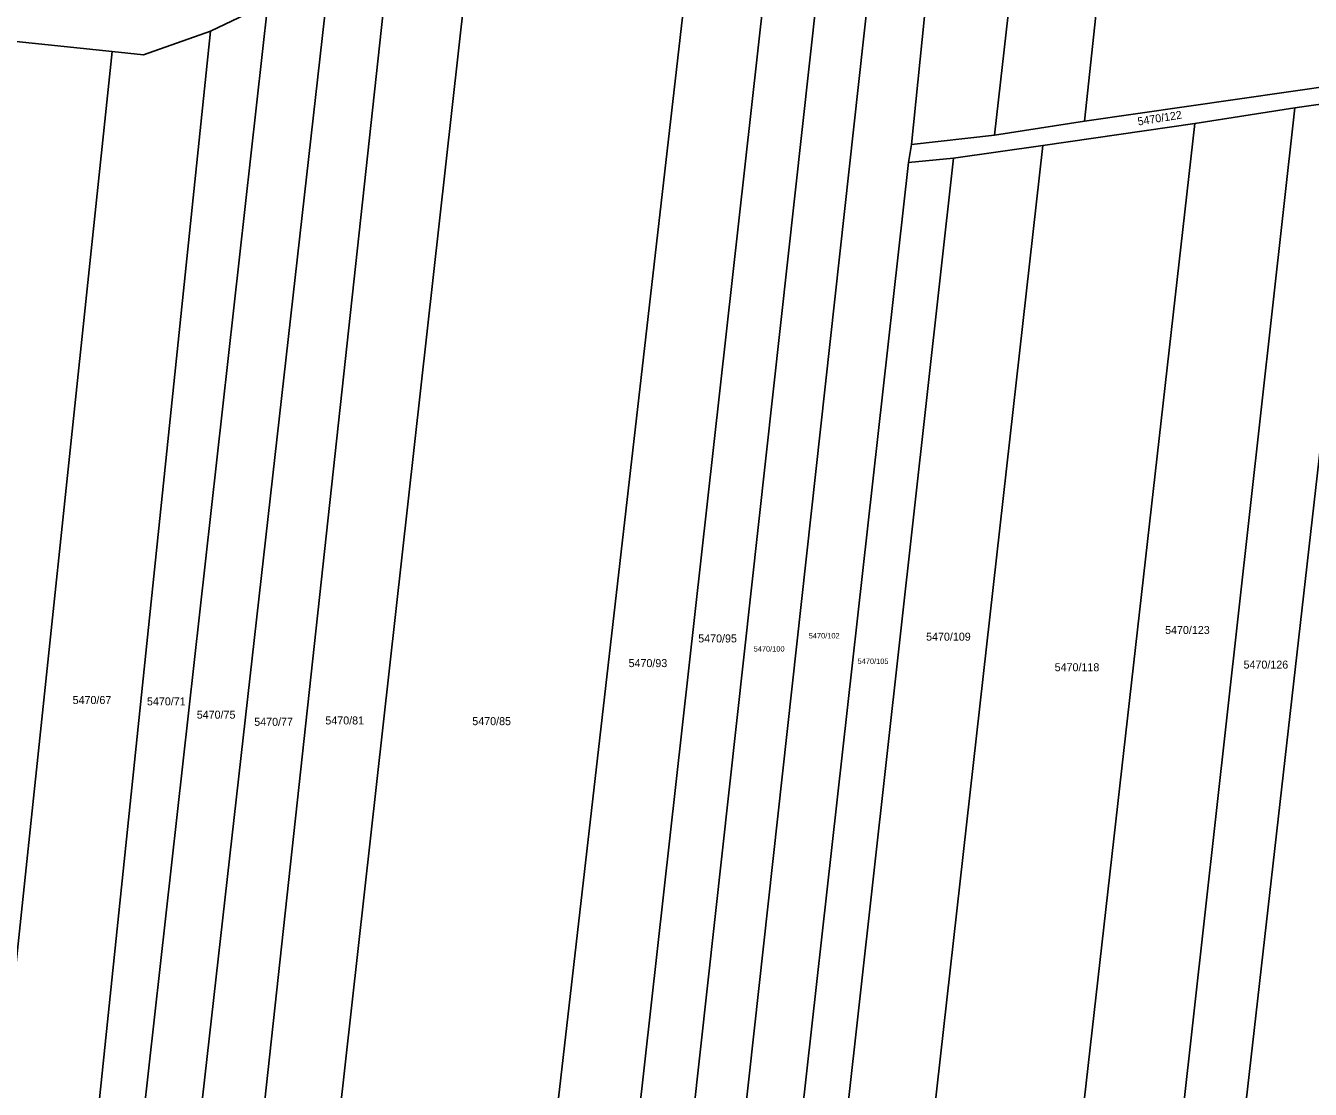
# Model space of a CAD drawing. Extents: x -593183 to -588034, y -1130415 to -1124994.
# Drawn here: x -591171.8 to -590898.9, y -1126175.1 to -1125949.2 of the extents above; entities that cross this region are included whole.
import ezdxf

# ---------------------------------------------------------------- set-up
doc = ezdxf.new("R2010")
doc.units = 0
doc.layers.add('Vrstva 1', color=7, linetype='Continuous')
doc.layers.add('Vrstva 18', color=7, linetype='Continuous')

msp = doc.modelspace()

# ---------------------------------------------------------------- linework, layer by layer
at = {"layer": 'Vrstva 1'}
for p, q in [((-590946.82, -1125969.5), (-590929.83, -1125807.92)), ((-590949.38, -1125825.75), (-590965.93, -1125972.45)), ((-590970.32, -1125844.71), (-590983.6, -1125974.43)), ((-590983.3, -1125856.47), (-591023.76, -1126223.62)), ((-590995.4, -1125868.03), (-591034.31, -1126219.79)), ((-591007.82, -1125879.22), (-591045.46, -1126215.8)), ((-591062.45, -1126210.56), (-591026.38, -1125895.88)), ((-591076.63, -1125925.47), (-591106.92, -1126196.6)), ((-591094.39, -1125933.19), (-591122.55, -1126191.92)), ((-591107.36, -1125939.06), (-591135.52, -1126188.01)), ((-591147.12, -1126183.77), (-591120.38, -1125944.59)), ((-591120.38, -1125944.59), (-591132.56, -1125950.39)), ((-591173.83, -1125952.55), (-591153.44, -1125954.68)), ((-591132.56, -1125950.39), (-591156.45, -1126180.5)), ((-591146.74, -1125955.38), (-591132.56, -1125950.39)), ((-591176.57, -1126174.42), (-591153.44, -1125954.68)), ((-591153.44, -1125954.68), (-591146.74, -1125955.38)), ((-590946.82, -1125969.5), (-590889.51, -1125961.22)), ((-590902.17, -1125966.68), (-590933.87, -1126251.17)), ((-590923.42, -1125969.96), (-590902.17, -1125966.68)), ((-590888.34, -1125964.66), (-590921.29, -1126254.92)), ((-590902.17, -1125966.68), (-590888.34, -1125964.66)), ((-590965.93, -1125972.45), (-590946.82, -1125969.5)), ((-590955.67, -1125974.67), (-590923.42, -1125969.96)), ((-590923.42, -1125969.96), (-590954.54, -1126244.66)), ((-590955.67, -1125974.67), (-590984.97, -1126234.62)), ((-590983.6, -1125974.43), (-590984.27, -1125978.25)), ((-590965.93, -1125972.45), (-590983.6, -1125974.43)), ((-590955.67, -1125974.67), (-590974.67, -1125977.33)), ((-590974.67, -1125977.33), (-591002.81, -1126229.82)), ((-590984.27, -1125978.25), (-590974.67, -1125977.33)), ((-590984.27, -1125978.25), (-591012.15, -1126227.32))]:
    msp.add_line(p, q, dxfattribs=at)

# ---------------------------------------------------------------- texts
at = {"layer": 'Vrstva 18'}
msp.add_text('5470/122', height=1.7, rotation=9.1179, dxfattribs=at).set_placement((-590935.42, -1125970.42))
for s, height, p in [('5470/95', 1.7, (-591028.91, -1126080.19)), ('5470/102', 1.14, (-591005.43, -1126079.34)), ('5470/109', 1.7, (-590980.5, -1126079.82)), ('5470/123', 1.7, (-590929.72, -1126078.4)), ('5470/100', 1.14, (-591017.13, -1126082.13)), ('5470/93', 1.7, (-591043.71, -1126085.43)), ('5470/105', 1.14, (-590995.06, -1126084.76)), ('5470/126', 1.7, (-590913.05, -1126085.75)), ('5470/118', 1.7, (-590953.18, -1126086.31)), ('5470/67', 1.7, (-591161.83, -1126093.27)), ('5470/71', 1.7, (-591146.03, -1126093.56)), ('5470/75', 1.7, (-591135.45, -1126096.38)), ('5470/77', 1.7, (-591123.24, -1126097.9)), ('5470/81', 1.7, (-591108.13, -1126097.61)), ('5470/85', 1.7, (-591076.91, -1126097.76))]:
    msp.add_text(s, height=height, dxfattribs=at).set_placement(p)

doc.saveas('drawing.dxf')
